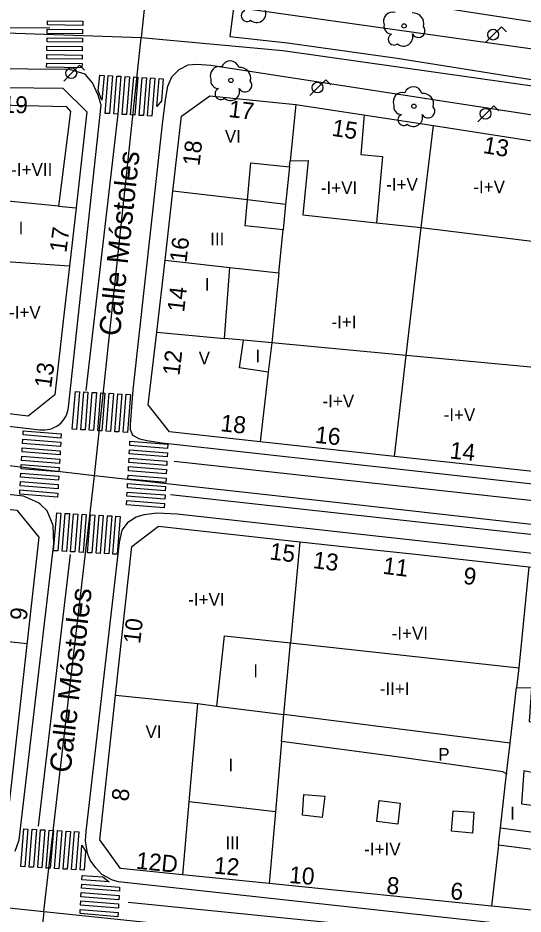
# Model space of a CAD drawing. Extents: x 282771 to 285132, y 4823109 to 4825496.
# Drawn here: x 283104.9 to 283164.5, y 4824247.2 to 4824352.9 of the extents above; entities that cross this region are included whole.
import ezdxf

# ---------------------------------------------------------------- set-up
doc = ezdxf.new("R2010")
doc.units = 0
for name, color, linetype in [('ACERA-BORDILLO', 7, 'Continuous'), ('ARBOL', 7, 'Continuous'), ('CALLE-EJE', 7, 'Continuous'), ('CALLE-TEXTO', 7, 'Continuous'), ('EDIFICIO', 7, 'Continuous'), ('FAROLA', 7, 'Continuous'), ('INTERIOR-EDIFICIO', 7, 'Continuous'), ('MEDIANERA', 7, 'Continuous'), ('NUM-LOCAL', 7, 'Continuous'), ('NUM-PORTAL', 7, 'Continuous'), ('NUM-VADO', 7, 'Continuous'), ('PASO-PEATONES', 7, 'Continuous'), ('SENAL-VIARIA', 7, 'Continuous'), ('TXT-ALTURA-EDIFICIO', 7, 'Continuous')]:
    doc.layers.add(name, color=color, linetype=linetype)

msp = doc.modelspace()

# ---------------------------------------------------------------- linework, layer by layer
at = {"layer": 'ACERA-BORDILLO'}
for points in [[(283127.81, 4824354.62), (283189.07, 4824345.97)], [(283121.94, 4824302.74), (283120.12, 4824303.02), (283119.29, 4824303.2), (283118.45, 4824303.64), (283118.18, 4824304.32), (283118.2, 4824304.94), (283118.5, 4824309.03), (283121.99, 4824340.77), (283122.34, 4824343.52), (283122.58, 4824344.89), (283123.07, 4824345.97), (283123.93, 4824346.86), (283125.01, 4824347.41), (283126.02, 4824347.47), (283127.67, 4824347.35), (283187.51, 4824338.13)], [(283069.99, 4824308.7), (283107.56, 4824304.32), (283107.83, 4824304.3), (283108.11, 4824304.31), (283108.4, 4824304.34), (283108.68, 4824304.4), (283108.97, 4824304.49), (283109.25, 4824304.62), (283109.52, 4824304.77), (283109.78, 4824304.95), (283110.01, 4824305.16), (283110.22, 4824305.39), (283110.4, 4824305.64), (283110.56, 4824305.9), (283110.68, 4824306.17), (283110.78, 4824306.44), (283110.85, 4824306.71), (283110.89, 4824306.98), (283114.74, 4824342.66), (283114.38, 4824343.82), (283113.71, 4824345.27), (283112.84, 4824346.3), (283110.99, 4824346.87), (283101.13, 4824346.94)], [(283183.01, 4824295.96), (283121.94, 4824302.74)], [(283104.59, 4824254.59), (283105.06, 4824255.94), (283109.16, 4824290.86), (283109.09, 4824293.01), (283108.38, 4824294.76), (283107.53, 4824295.55), (283107.36, 4824295.71), (283105.58, 4824296.5), (283057.65, 4824301.61)], [(283178.14, 4824244.22), (283116.77, 4824250.98), (283116.07, 4824251.15), (283114.82, 4824251.83), (283114.11, 4824252.6), (283113.45, 4824253.52), (283113.11, 4824254.31), (283113.01, 4824255.05), (283112.89, 4824255.8), (283112.97, 4824256.92), (283116.89, 4824291.03), (283117.2, 4824292.49), (283117.96, 4824293.47), (283118.87, 4824294.05), (283119.83, 4824294.33), (283121.3, 4824294.51), (283123.71, 4824294.4), (283181.58, 4824288.01)]]:
    msp.add_lwpolyline(points, dxfattribs=at)
at = {"layer": 'ARBOL'}
for centre in [(283150.45, 4824352), (283130.03, 4824345.57), (283151.6, 4824342.51)]:
    msp.add_circle(centre, 0.255, dxfattribs=at)
for centre, radius, start, end in [((283131.93, 4824353.19), 0.672, 113.7367, 309.4725), ((283133.07, 4824353.49), 1.09, 228.9545, 17.928), ((283149.12, 4824352.53), 1.1, 75.4318, 200.5561), ((283151.51, 4824352.26), 1.27, 345.0327, 95.7993), ((283149.01, 4824351.96), 0.935, 168.599, 268.1324), ((283152.12, 4824351.43), 0.797, 208.9625, 38.991), ((283149.25, 4824350.41), 0.672, 113.7367, 309.4725), ((283150.39, 4824350.71), 1.09, 228.9545, 17.928), ((283128.7, 4824346.1), 1.1, 75.4318, 200.5561), ((283129.96, 4824346.83), 1.04, 15.6423, 161.3843), ((283131.09, 4824345.83), 1.27, 345.0327, 95.7993), ((283128.59, 4824345.53), 0.935, 168.599, 268.1324), ((283131.7, 4824345), 0.797, 208.9625, 38.991), ((283128.83, 4824343.98), 0.672, 113.7367, 309.4725), ((283129.97, 4824344.28), 1.09, 228.9545, 17.928), ((283150.27, 4824343.04), 1.1, 75.4318, 200.5561), ((283151.53, 4824343.77), 1.04, 15.6423, 161.3843), ((283152.66, 4824342.77), 1.27, 345.0327, 95.7993), ((283150.16, 4824342.47), 0.935, 168.599, 268.1324), ((283153.27, 4824341.94), 0.797, 208.9625, 38.991), ((283150.4, 4824340.92), 0.672, 113.7367, 309.4725), ((283151.54, 4824341.22), 1.09, 228.9545, 17.928)]:
    msp.add_arc(centre, radius, start, end, dxfattribs=at)
at = {"layer": 'CALLE-EJE'}
for points in [[(283123.09, 4824385.39), (283119.46, 4824350.58)], [(283119.46, 4824350.58), (283098.88, 4824351.3), (283090.75, 4824351.28), (283081.19, 4824350.28), (283055.09, 4824347.22)], [(283113.93, 4824298.88), (283119.46, 4824350.58)], [(283196.97, 4824339.69), (283185.26, 4824342.1), (283136.14, 4824349.04), (283119.46, 4824350.58)], [(283113.93, 4824298.88), (283050.85, 4824306.28)], [(283107.96, 4824247.45), (283113.93, 4824298.88)], [(283191.33, 4824290.23), (283144.11, 4824295.55), (283113.93, 4824298.88)], [(283045.48, 4824254.04), (283107.96, 4824247.45)], [(283107.96, 4824247.45), (283102.65, 4824197.52)], [(283107.96, 4824247.45), (283147.53, 4824243.33), (283185.48, 4824239.37)]]:
    msp.add_lwpolyline(points, dxfattribs=at)
at = {"layer": 'EDIFICIO'}
for points in [[(283147.89, 4824355.19), (283128.68, 4824357.36), (283126.19, 4824361.11), (283127.87, 4824376.76), (283131.03, 4824379.33), (283150.2, 4824377.82), (283161.55, 4824376.92), (283172.74, 4824376.04), (283183.36, 4824375.21), (283192.33, 4824374.51), (283194.8, 4824371.34), (283192.53, 4824351.21), (283189.42, 4824348.84), (283180.78, 4824350.15), (283170.14, 4824351.78), (283158.84, 4824353.51), (283151.49, 4824354.64), (283147.89, 4824355.19)], [(283058.13, 4824322.69), (283059.36, 4824333.54), (283060.08, 4824339.89), (283062.4, 4824341.97), (283072.46, 4824342.93), (283080.6, 4824343.71), (283092.38, 4824344.85), (283092.99, 4824344.84), (283110.21, 4824344.64), (283113.06, 4824341.86), (283111.78, 4824330.52), (283110.99, 4824323.63), (283110.27, 4824317.2), (283109.29, 4824308.47), (283106.13, 4824305.95), (283102.16, 4824306.4), (283095.18, 4824307.2), (283079.56, 4824308.98), (283072.75, 4824309.76), (283065.13, 4824310.63), (283059.81, 4824311.24), (283057.17, 4824314.22), (283058.13, 4824322.69)], [(283189.14, 4824323.14), (283188.04, 4824312.86), (283186.61, 4824299.42), (283184.44, 4824297.41), (283175.19, 4824298.4), (283165.63, 4824299.42), (283149.3, 4824301.18), (283133.49, 4824302.9), (283122.8, 4824304.07), (283120.29, 4824307.28), (283121.28, 4824315.86), (283122.26, 4824324.36), (283123.2, 4824332.51), (283124.22, 4824341.35), (283127.53, 4824343.74), (283137.67, 4824342.73), (283153.9, 4824340.25), (283170.07, 4824337.74), (283179.15, 4824336.34), (283188.33, 4824334.93), (283190.15, 4824332.51), (283189.14, 4824323.14)], [(283055.04, 4824295.55), (283055.26, 4824297.65), (283058.35, 4824300.12), (283061, 4824299.82), (283075.23, 4824298.19), (283098.4, 4824295.55), (283104.81, 4824294.84), (283107.4, 4824291.66), (283104.63, 4824266.98), (283103.5, 4824256.74), (283100.39, 4824254.22), (283083.4, 4824255.94), (283071.02, 4824257.19), (283053.96, 4824258.93), (283051.44, 4824262.15), (283052.45, 4824271.6), (283054.29, 4824288.55), (283055.04, 4824295.55)], [(283138.17, 4824291.11), (283145.06, 4824290.35), (283152.13, 4824289.59), (283165.17, 4824288.15), (283182.23, 4824286.29), (283184.65, 4824281.79), (283183.59, 4824271.88), (283181.77, 4824254.73), (283181.07, 4824248.08), (283178.86, 4824246.28), (283160.74, 4824248.09), (283134.55, 4824250.76), (283124.34, 4824251.8), (283117.02, 4824252.55), (283114.58, 4824255.91), (283116.43, 4824273), (283118.34, 4824290.55), (283121.48, 4824292.95), (283138.17, 4824291.11)]]:
    msp.add_lwpolyline(points, dxfattribs=at)
at = {"layer": 'FAROLA'}
for p, q in [((283161.93, 4824351.9), (283160.99, 4824350.97)), ((283162.52, 4824351.31), (283161.93, 4824351.9)), ((283160.99, 4824350.97), (283160.06, 4824350.03)), ((283112.19, 4824347.35), (283111.25, 4824346.42)), ((283112.78, 4824346.76), (283112.19, 4824347.35)), ((283111.25, 4824346.42), (283110.32, 4824345.48)), ((283141.22, 4824345.65), (283140.28, 4824344.72)), ((283141.81, 4824345.06), (283141.22, 4824345.65)), ((283140.28, 4824344.72), (283139.35, 4824343.78)), ((283161.03, 4824342.56), (283160.09, 4824341.63)), ((283161.62, 4824341.97), (283161.03, 4824342.56)), ((283160.09, 4824341.63), (283159.16, 4824340.69))]:
    msp.add_line(p, q, dxfattribs=at)
for centre in [(283160.95, 4824350.97), (283111.21, 4824346.42), (283140.24, 4824344.72), (283160.05, 4824341.63)]:
    msp.add_circle(centre, 0.637, dxfattribs=at)
at = {"layer": 'INTERIOR-EDIFICIO'}
for points in [[(283134.44, 4824311.14), (283131.04, 4824311.65), (283131.51, 4824314.9), (283129.29, 4824315.11), (283129.9, 4824323.49), (283135.67, 4824322.84), (283136.18, 4824327.92), (283131.71, 4824328.39), (283131.99, 4824331.47), (283132.38, 4824335.82), (283136.92, 4824335.35), (283137, 4824336.09), (283139.15, 4824336.1), (283138.49, 4824329.69), (283147.2, 4824328.76), (283152.48, 4824328.2), (283168.73, 4824326.18), (283178.65, 4824324.95), (283177.24, 4824310.61), (283167.03, 4824311.57), (283150.7, 4824313.11), (283134.84, 4824314.59), (283134.44, 4824311.14)], [(283167.18, 4824269.61), (283166.64, 4824263.63), (283164.57, 4824264.05), (283164.3, 4824260.16), (283177.88, 4824258.45), (283177.64, 4824255.26), (283177.49, 4824253.26), (283161.56, 4824255.31), (283161.8, 4824257.35), (283162.54, 4824263.73), (283162.08, 4824263.95), (283150.19, 4824265.63), (283135.99, 4824267.52), (283135.28, 4824259.24), (283125.11, 4824260.4), (283126.13, 4824272), (283128.36, 4824271.7), (283129.26, 4824280.02), (283137.05, 4824279.16), (283163.99, 4824276.21), (283163.72, 4824273.9), (283165.45, 4824273.86), (283165.19, 4824269.91), (283167.18, 4824269.61)], [(283138.63, 4824261.27), (283141.11, 4824261.06), (283140.78, 4824258.56), (283138.48, 4824258.82), (283138.63, 4824261.27)], [(283147.52, 4824260.56), (283149.99, 4824260.26), (283149.7, 4824257.79), (283147.22, 4824258.08), (283147.52, 4824260.56)], [(283158.68, 4824259.17), (283158.5, 4824256.72), (283156.02, 4824256.93), (283156.24, 4824259.36), (283158.68, 4824259.17)]]:
    msp.add_lwpolyline(points, dxfattribs=at)
at = {"layer": 'MEDIANERA'}
for points in [[(283092.8, 4824342.9), (283110.59, 4824342.5), (283111.12, 4824341.89), (283109.72, 4824330.71)], [(283137.67, 4824342.73), (283137, 4824336.09)], [(283145.74, 4824341.52), (283145.35, 4824336.82), (283147.89, 4824336.6), (283147.2, 4824328.76)], [(283149.3, 4824301.18), (283150.7, 4824313.11), (283152.48, 4824328.2), (283153.9, 4824340.25)], [(283136.92, 4824335.35), (283136.48, 4824330.93)], [(283136.48, 4824330.93), (283131.99, 4824331.47), (283123.2, 4824332.51)], [(283109.72, 4824330.71), (283102.08, 4824331.45)], [(283109.72, 4824330.71), (283111.78, 4824330.52)], [(283136.48, 4824330.93), (283136.18, 4824327.92)], [(283110.99, 4824323.63), (283102.94, 4824324.2), (283091.2, 4824325.04)], [(283122.26, 4824324.36), (283129.9, 4824323.49)], [(283135.67, 4824322.84), (283134.84, 4824314.59), (283131.51, 4824314.9)], [(283121.28, 4824315.86), (283129.29, 4824315.11)], [(283134.44, 4824311.14), (283133.49, 4824302.9)], [(283138.17, 4824291.11), (283137.05, 4824279.16)], [(283165.17, 4824288.15), (283163.99, 4824276.21)], [(283093.71, 4824280.37), (283093.71, 4824280.41), (283105.99, 4824279.09)], [(283136.27, 4824270.72), (283137.05, 4824279.16)], [(283162.96, 4824267.35), (283163.72, 4824273.9)], [(283116.43, 4824273), (283126.13, 4824272)], [(283128.36, 4824271.7), (283136.27, 4824270.72)], [(283135.99, 4824267.52), (283136.27, 4824270.72)], [(283162.96, 4824267.35), (283136.27, 4824270.72)], [(283162.61, 4824263.7), (283162.54, 4824263.73), (283162.96, 4824267.35)], [(283124.35, 4824251.8), (283125.11, 4824260.4)], [(283135.28, 4824259.24), (283134.55, 4824250.76)], [(283161.8, 4824257.35), (283177.64, 4824255.26)], [(283161.56, 4824255.31), (283160.74, 4824248.09)]]:
    msp.add_lwpolyline(points, dxfattribs=at)
at = {"layer": 'PASO-PEATONES'}
for points in [[(283112.56, 4824352.06), (283108.39, 4824352.11), (283108.4, 4824352.61), (283112.57, 4824352.56)], [(283112.54, 4824351.06), (283108.37, 4824351.11), (283108.38, 4824351.61), (283112.55, 4824351.56)], [(283112.52, 4824350.06), (283108.35, 4824350.11), (283108.36, 4824350.61), (283112.53, 4824350.56)], [(283112.5, 4824349.06), (283108.33, 4824349.11), (283108.34, 4824349.61), (283112.51, 4824349.56)], [(283112.48, 4824348.06), (283108.32, 4824348.11), (283108.32, 4824348.61), (283112.49, 4824348.56)], [(283112.47, 4824347.06), (283108.3, 4824347.11), (283108.31, 4824347.61), (283112.48, 4824347.56)], [(283114.81, 4824343.23), (283114.39, 4824344.34), (283114.57, 4824346.19), (283115.07, 4824346.16)], [(283115.72, 4824341.64), (283115.22, 4824341.67), (283115.57, 4824346.14), (283116.07, 4824346.11)], [(283116.71, 4824341.58), (283116.21, 4824341.61), (283116.57, 4824346.08), (283117.07, 4824346.05)], [(283117.71, 4824341.53), (283117.21, 4824341.56), (283117.57, 4824346.02), (283118.07, 4824346)], [(283118.71, 4824341.47), (283118.21, 4824341.5), (283118.57, 4824345.97), (283119.07, 4824345.94)], [(283119.71, 4824341.42), (283119.21, 4824341.44), (283119.57, 4824345.91), (283120.06, 4824345.88)], [(283120.71, 4824341.36), (283120.21, 4824341.39), (283120.56, 4824345.86), (283121.06, 4824345.83)], [(283121.84, 4824343.17), (283121.29, 4824342.5), (283121.56, 4824345.8), (283122.06, 4824345.77)], [(283111.83, 4824304.36), (283111.33, 4824304.38), (283111.69, 4824308.85), (283112.19, 4824308.82)], [(283112.83, 4824304.3), (283112.33, 4824304.33), (283112.69, 4824308.8), (283113.18, 4824308.77)], [(283113.83, 4824304.24), (283113.33, 4824304.27), (283113.68, 4824308.74), (283114.18, 4824308.71)], [(283114.83, 4824304.19), (283114.33, 4824304.22), (283114.68, 4824308.68), (283115.18, 4824308.66)], [(283115.83, 4824304.13), (283115.33, 4824304.16), (283115.68, 4824308.63), (283116.18, 4824308.6)], [(283116.82, 4824304.08), (283116.33, 4824304.1), (283116.68, 4824308.57), (283117.18, 4824308.54)], [(283117.82, 4824304.02), (283117.32, 4824304.05), (283117.68, 4824308.52), (283118.18, 4824308.49)], [(283109.99, 4824303.35), (283105.52, 4824303.71), (283105.55, 4824304.21), (283110.02, 4824303.85)], [(283109.93, 4824302.36), (283105.46, 4824302.71), (283105.49, 4824303.21), (283109.96, 4824302.85)], [(283122.57, 4824302.12), (283118.1, 4824302.47), (283118.13, 4824302.97), (283122.6, 4824302.62)], [(283109.88, 4824301.36), (283105.41, 4824301.71), (283105.43, 4824302.21), (283109.9, 4824301.86)], [(283122.52, 4824301.12), (283118.05, 4824301.48), (283118.08, 4824301.97), (283122.55, 4824301.62)], [(283109.82, 4824300.36), (283105.35, 4824300.71), (283105.38, 4824301.21), (283109.85, 4824300.86)], [(283122.46, 4824300.12), (283117.99, 4824300.48), (283118.02, 4824300.98), (283122.49, 4824300.62)], [(283109.76, 4824299.36), (283105.29, 4824299.71), (283105.32, 4824300.21), (283109.79, 4824299.86)], [(283122.41, 4824299.12), (283117.94, 4824299.48), (283117.96, 4824299.98), (283122.43, 4824299.62)], [(283109.71, 4824298.36), (283105.24, 4824298.72), (283105.27, 4824299.21), (283109.74, 4824298.86)], [(283122.35, 4824298.12), (283117.88, 4824298.48), (283117.91, 4824298.98), (283122.38, 4824298.62)], [(283109.65, 4824297.36), (283105.18, 4824297.72), (283105.21, 4824298.22), (283109.68, 4824297.86)], [(283122.29, 4824297.13), (283117.82, 4824297.48), (283117.85, 4824297.98), (283122.32, 4824297.63)], [(283109.6, 4824296.36), (283105.13, 4824296.72), (283105.16, 4824297.22), (283109.62, 4824296.86)], [(283122.24, 4824296.13), (283117.77, 4824296.48), (283117.8, 4824296.98), (283122.27, 4824296.63)], [(283122.18, 4824295.13), (283117.71, 4824295.48), (283117.74, 4824295.98), (283122.21, 4824295.63)], [(283109.63, 4824290.02), (283109.13, 4824290.04), (283109.49, 4824294.51), (283109.99, 4824294.49)], [(283110.63, 4824289.96), (283110.13, 4824289.99), (283110.49, 4824294.46), (283110.99, 4824294.43)], [(283111.63, 4824289.9), (283111.13, 4824289.93), (283111.49, 4824294.4), (283111.99, 4824294.37)], [(283112.63, 4824289.85), (283112.13, 4824289.88), (283112.48, 4824294.35), (283112.98, 4824294.32)], [(283113.63, 4824289.79), (283113.13, 4824289.82), (283113.48, 4824294.29), (283113.98, 4824294.26)], [(283114.63, 4824289.74), (283114.13, 4824289.77), (283114.48, 4824294.23), (283114.98, 4824294.21)], [(283115.63, 4824289.68), (283115.13, 4824289.71), (283115.48, 4824294.18), (283115.98, 4824294.15)], [(283116.62, 4824289.63), (283116.12, 4824289.65), (283116.48, 4824294.12), (283116.98, 4824294.09)], [(283105.75, 4824252.73), (283105.25, 4824252.76), (283105.6, 4824257.23), (283106.1, 4824257.2)], [(283106.75, 4824252.68), (283106.25, 4824252.71), (283106.6, 4824257.18), (283107.1, 4824257.15)], [(283107.75, 4824252.62), (283107.25, 4824252.65), (283107.6, 4824257.12), (283108.1, 4824257.09)], [(283108.74, 4824252.57), (283108.25, 4824252.59), (283108.6, 4824257.06), (283109.1, 4824257.04)], [(283109.74, 4824252.51), (283109.24, 4824252.54), (283109.6, 4824257.01), (283110.1, 4824256.98)], [(283110.74, 4824252.45), (283110.24, 4824252.48), (283110.6, 4824256.95), (283111.1, 4824256.92)], [(283111.74, 4824252.4), (283111.24, 4824252.43), (283111.6, 4824256.9), (283112.1, 4824256.87)], [(283112.74, 4824252.34), (283112.24, 4824252.37), (283112.46, 4824255.31), (283112.87, 4824254.59)], [(283115.66, 4824250.97), (283112.46, 4824251.2), (283112.49, 4824251.7), (283114.92, 4824251.55)], [(283116.88, 4824249.85), (283112.41, 4824250.2), (283112.44, 4824250.7), (283116.91, 4824250.35)], [(283116.77, 4824247.85), (283112.3, 4824248.21), (283112.32, 4824248.71), (283116.79, 4824248.35)], [(283116.82, 4824248.85), (283112.35, 4824249.2), (283112.38, 4824249.7), (283116.85, 4824249.35)], [(283116.71, 4824246.85), (283112.24, 4824247.21), (283112.27, 4824247.71), (283116.74, 4824247.35)]]:
    msp.add_lwpolyline(points, close=True, dxfattribs=at)
at = {"layer": 'SENAL-VIARIA'}
for points in [[(283130.33, 4824354.09), (283129.9, 4824350.74), (283136.7, 4824350)], [(283064.92, 4824349.45), (283080.88, 4824351.11), (283089.94, 4824351.73), (283095.92, 4824351.85), (283108.67, 4824351.79)], [(283136.7, 4824350), (283149.62, 4824348.2), (283162.44, 4824346.16), (283188.17, 4824342.17), (283198.75, 4824340.54)], [(283116.71, 4824341.58), (283112.94, 4824308.95)], [(283182.53, 4824294.07), (283123.35, 4824300.58)], [(283182.09, 4824290.12), (283122.92, 4824296.63)], [(283111.09, 4824289.62), (283107.32, 4824257.54)], [(283117.9, 4824248.57), (283176.63, 4824242.67)]]:
    msp.add_lwpolyline(points, dxfattribs=at)

# ---------------------------------------------------------------- texts
at = {"layer": 'CALLE-TEXTO'}
for rotation, p in [(83.9024, (283116.95, 4824315.31)), (83.3711, (283111.11, 4824263.75))]:
    msp.add_text('Calle Móstoles', height=2.5, rotation=rotation, dxfattribs=at).set_placement(p)
at = {"layer": 'NUM-LOCAL'}
for s, rotation, p in [('17', 353.0997, (283129.68, 4824341.26)), ('18', 353.77, (283128.74, 4824304.17)), ('12D', 354.2694, (283118.79, 4824252.52))]:
    msp.add_text(s, height=2, rotation=rotation, dxfattribs=at).set_placement(p)
at = {"layer": 'NUM-PORTAL'}
for s, rotation, p in [('19', 358.41, (283103.09, 4824341.75)), ('15', 351.19, (283141.84, 4824339.04)), ('13', 350.291, (283159.68, 4824337.01)), ('18', 83.43, (283126.32, 4824335.41)), ('17', 82.22, (283110.62, 4824325.16)), ('16', 83.43, (283124.79, 4824324)), ('14', 83.43, (283124.51, 4824318.14)), ('12', 83.43, (283123.96, 4824310.65)), ('13', 82.22, (283108.83, 4824309.18)), ('16', 353.77, (283139.89, 4824302.8)), ('14', 353.77, (283155.77, 4824300.95)), ('13', 352.71, (283139.63, 4824288.01)), ('11', 352.71, (283147.87, 4824287.34)), ('9', 83.32, (283105.94, 4824281.75)), ('10', 83.32, (283119.32, 4824279)), ('8', 83.32, (283117.93, 4824260.41)), ('12', 355.21, (283127.98, 4824251.94)), ('10', 355.21, (283136.84, 4824250.84)), ('8', 355.21, (283148.32, 4824249.58)), ('6', 355.21, (283155.85, 4824248.92))]:
    msp.add_text(s, height=2, rotation=rotation, dxfattribs=at).set_placement(p)
at = {"layer": 'NUM-VADO'}
for s, p in [('15', (283134.52, 4824289.04)), ('9', (283157.35, 4824286.15))]:
    msp.add_text(s, height=2, rotation=352.71, dxfattribs=at).set_placement(p)
at = {"layer": 'TXT-ALTURA-EDIFICIO'}
for s, p in [('VI', (283129.32, 4824338.23)), ('-I+VII', (283104.13, 4824334.3)), ('-I+VI', (283140.64, 4824332.15)), ('-I+V', (283148.34, 4824332.54)), ('-I+V', (283158.61, 4824332.25)), ('I', (283105, 4824327.4)), ('III', (283127.59, 4824326.1)), ('I', (283126.95, 4824320.73)), ('-I+V', (283103.87, 4824317.45)), ('-I+I', (283141.88, 4824316.31)), ('V', (283126.23, 4824312.06)), ('I', (283132.94, 4824312.27)), ('-I+V', (283140.83, 4824306.97)), ('-I+V', (283155.11, 4824305.36)), ('-I+VI', (283125, 4824283.55)), ('-I+VI', (283148.98, 4824279.57)), ('I', (283132.67, 4824275.12)), ('-II+I', (283147.58, 4824273.02)), ('VI', (283119.96, 4824267.95)), ('P', (283154.47, 4824265.26)), ('I', (283129.74, 4824264.01)), ('I', (283162.95, 4824258.32)), ('III', (283129.38, 4824254.82)), ('-I+IV', (283145.75, 4824254.09))]:
    msp.add_text(s, height=1.5, rotation=0, dxfattribs=at).set_placement(p)

doc.saveas('drawing.dxf')
